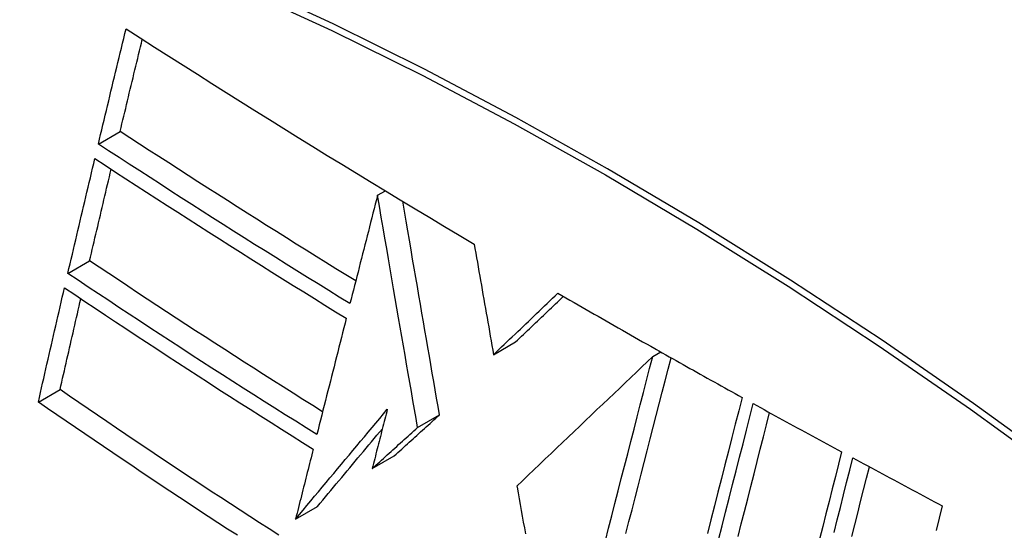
# Model space of a CAD drawing. Header units: inches. Extents: x 25 to 686, y 75 to 315.
# Tile 270 of 294: x 676.556 to 676.82, y 244.401 to 244.538. Entities that reach past the tile are written whole.
import ezdxf

# ---------------------------------------------------------------- set-up
doc = ezdxf.new("R2010")
doc.units = ezdxf.units.IN
doc.header["$MEASUREMENT"] = 0
doc.layers.add('Visible Edges(ANSI)', color=7, linetype='Continuous', lineweight=25)
doc.layers.add('Visible Tangent Edges(ANSI)', color=7, linetype='Continuous', lineweight=25)

msp = doc.modelspace()

# ---------------------------------------------------------------- linework, layer by layer
at = {"layer": 'Visible Edges(ANSI)'}
for p, q in [((676.57726, 244.5046), (676.58311, 244.50798)), ((676.65216, 244.49085), (676.65426, 244.49207)), ((676.65216, 244.49085), (676.65216, 244.49085)), ((676.56908, 244.46989), (676.57492, 244.47327)), ((676.68329, 244.44809), (676.68919, 244.4515)), ((676.72599, 244.44759), (676.72814, 244.44883)), ((676.72654, 244.44974), (676.72703, 244.44946)), ((676.72703, 244.44946), (676.7276, 244.44913)), ((676.56116, 244.43536), (676.56699, 244.43873)), ((676.66289, 244.42855), (676.66879, 244.43195)), ((676.65072, 244.41754), (676.65662, 244.42094)), ((676.68953, 244.41284), (676.68959, 244.41255)), ((676.63016, 244.40397), (676.63605, 244.40737))]:
    msp.add_line(p, q, dxfattribs=at)
at = {"layer": 'Visible Edges(ANSI)', "flags": 128}
for points in [[(676.57726, 244.5046), (676.57756, 244.50589), (676.57787, 244.50718), (676.57818, 244.50846), (676.57849, 244.50975), (676.57879, 244.51104), (676.5791, 244.51233), (676.57941, 244.51362), (676.57972, 244.5149), (676.58003, 244.51619), (676.58034, 244.51748), (676.58065, 244.51877), (676.58096, 244.52006), (676.58126, 244.52135), (676.58157, 244.52264), (676.58188, 244.52393), (676.5822, 244.52522), (676.58251, 244.5265), (676.58282, 244.52779), (676.58313, 244.52908), (676.58344, 244.53037), (676.58375, 244.53166), (676.58406, 244.53294), (676.58437, 244.53423), (676.58468, 244.53551)], [(676.58468, 244.53551), (676.5885, 244.53307), (676.59232, 244.53063), (676.59615, 244.52819), (676.59999, 244.52575), (676.60383, 244.52332), (676.60768, 244.52089), (676.61153, 244.51846), (676.61539, 244.51604), (676.61926, 244.51362), (676.62314, 244.5112), (676.62702, 244.50878), (676.63091, 244.50637), (676.6348, 244.50397), (676.63869, 244.50157), (676.64259, 244.49918), (676.6465, 244.49679), (676.65042, 244.4944), (676.65434, 244.49202), (676.65827, 244.48964), (676.66222, 244.48726), (676.66617, 244.48489), (676.67013, 244.48252), (676.6741, 244.48015), (676.67808, 244.47779)], [(676.58311, 244.50798), (676.58336, 244.50901), (676.5836, 244.51004), (676.58385, 244.51107), (676.58409, 244.5121), (676.58434, 244.51313), (676.58459, 244.51416), (676.58483, 244.51519), (676.58508, 244.51622), (676.58533, 244.51725), (676.58557, 244.51828), (676.58582, 244.51932), (676.58607, 244.52035), (676.58632, 244.52138), (676.58656, 244.52241), (676.58681, 244.52344), (676.58706, 244.52447), (676.58731, 244.5255), (676.58756, 244.52653), (676.58781, 244.52757), (676.58805, 244.5286), (676.5883, 244.52963), (676.58855, 244.53066), (676.5888, 244.53169), (676.58905, 244.53272)], [(676.64632, 244.46787), (676.64364, 244.46952), (676.64098, 244.47117), (676.63832, 244.47282), (676.63566, 244.47447), (676.633, 244.47612), (676.63035, 244.47778), (676.6277, 244.47944), (676.62506, 244.4811), (676.62241, 244.48277), (676.61977, 244.48443), (676.61714, 244.4861), (676.6145, 244.48777), (676.61187, 244.48945), (676.60924, 244.49113), (676.60661, 244.4928), (676.60398, 244.49449), (676.60136, 244.49617), (676.59875, 244.49785), (676.59613, 244.49954), (676.59352, 244.50122), (676.59092, 244.50291), (676.58831, 244.5046), (676.58571, 244.50629), (676.58311, 244.50798)], [(676.64477, 244.4618), (676.64191, 244.46356), (676.63906, 244.46532), (676.63621, 244.46708), (676.63336, 244.46884), (676.63052, 244.47061), (676.62768, 244.47238), (676.62484, 244.47415), (676.62201, 244.47593), (676.61918, 244.4777), (676.61636, 244.47948), (676.61354, 244.48127), (676.61072, 244.48305), (676.60791, 244.48484), (676.60511, 244.48663), (676.6023, 244.48842), (676.5995, 244.49021), (676.59671, 244.492), (676.59392, 244.4938), (676.59113, 244.4956), (676.58835, 244.49739), (676.58557, 244.49919), (676.5828, 244.501), (676.58002, 244.5028), (676.57726, 244.5046)], [(676.56908, 244.46989), (676.56938, 244.47118), (676.56968, 244.47246), (676.56998, 244.47374), (676.57028, 244.47503), (676.57058, 244.47631), (676.57088, 244.47759), (676.57118, 244.47888), (676.57148, 244.48016), (676.57178, 244.48145), (676.57208, 244.48273), (676.57238, 244.48402), (676.57269, 244.4853), (676.57299, 244.48659), (676.57329, 244.48787), (676.57359, 244.48916), (676.5739, 244.49044), (676.5742, 244.49173), (676.57451, 244.49301), (676.57481, 244.4943), (676.57511, 244.49558), (676.57542, 244.49686), (676.57572, 244.49815), (676.57603, 244.49943), (676.57633, 244.50071)], [(676.57633, 244.50071), (676.57909, 244.49891), (676.58186, 244.4971), (676.58463, 244.4953), (676.5874, 244.4935), (676.59018, 244.4917), (676.59296, 244.4899), (676.59575, 244.4881), (676.59854, 244.48631), (676.60133, 244.48452), (676.60413, 244.48273), (676.60693, 244.48094), (676.60974, 244.47915), (676.61255, 244.47736), (676.61537, 244.47558), (676.61819, 244.4738), (676.62101, 244.47202), (676.62384, 244.47024), (676.62668, 244.46846), (676.62952, 244.46669), (676.63236, 244.46492), (676.63521, 244.46315), (676.63806, 244.46139), (676.64092, 244.45963), (676.64378, 244.45787)], [(676.57492, 244.47327), (676.57516, 244.47429), (676.5754, 244.47531), (676.57564, 244.47634), (676.57588, 244.47736), (676.57612, 244.47838), (676.57636, 244.47941), (676.5766, 244.48043), (676.57684, 244.48146), (676.57708, 244.48248), (676.57732, 244.48351), (676.57756, 244.48453), (676.5778, 244.48556), (676.57804, 244.48658), (676.57828, 244.48761), (676.57852, 244.48863), (676.57877, 244.48966), (676.57901, 244.49068), (676.57925, 244.49171), (676.57949, 244.49273), (676.57973, 244.49376), (676.57998, 244.49478), (676.58022, 244.49581), (676.58046, 244.49683), (676.5807, 244.49785)], [(676.65216, 244.49085), (676.65185, 244.48965), (676.65155, 244.48844), (676.65124, 244.48723), (676.65093, 244.48602), (676.65062, 244.48481), (676.65031, 244.4836), (676.65001, 244.48239), (676.6497, 244.48118), (676.64939, 244.47997), (676.64908, 244.47876), (676.64877, 244.47754), (676.64847, 244.47633), (676.64816, 244.47512), (676.64785, 244.47391), (676.64754, 244.4727), (676.64723, 244.47149), (676.64693, 244.47027), (676.64662, 244.46906), (676.64631, 244.46785), (676.646, 244.46664), (676.6457, 244.46543), (676.64539, 244.46422), (676.64508, 244.46301), (676.64477, 244.4618)], [(676.66289, 244.42855), (676.66248, 244.43096), (676.66206, 244.43337), (676.66165, 244.43578), (676.66123, 244.4382), (676.66081, 244.44063), (676.66039, 244.44307), (676.65996, 244.44552), (676.65954, 244.44799), (676.65911, 244.45047), (676.65868, 244.45297), (676.65825, 244.45548), (676.65781, 244.45802), (676.65737, 244.46059), (676.65692, 244.46318), (676.65647, 244.46579), (676.65602, 244.46843), (676.65556, 244.47111), (676.65509, 244.47382), (676.65462, 244.47656), (676.65414, 244.47934), (676.65366, 244.48215), (676.65317, 244.48501), (676.65267, 244.48791), (676.65216, 244.49085)], [(676.66879, 244.43195), (676.6684, 244.43419), (676.66802, 244.43643), (676.66763, 244.43867), (676.66724, 244.44091), (676.66685, 244.44317), (676.66646, 244.44543), (676.66607, 244.4477), (676.66568, 244.44998), (676.66528, 244.45227), (676.66488, 244.45458), (676.66448, 244.45691), (676.66408, 244.45925), (676.66367, 244.46161), (676.66326, 244.46399), (676.66285, 244.46639), (676.66243, 244.46882), (676.66201, 244.47127), (676.66158, 244.47375), (676.66115, 244.47625), (676.66071, 244.47879), (676.66027, 244.48136), (676.65982, 244.48395), (676.65937, 244.48659), (676.65891, 244.48925)], [(676.67808, 244.47779), (676.67829, 244.47657), (676.67851, 244.47534), (676.67872, 244.47412), (676.67894, 244.47289), (676.67915, 244.47166), (676.67937, 244.47043), (676.67958, 244.46919), (676.6798, 244.46796), (676.68002, 244.46672), (676.68023, 244.46548), (676.68045, 244.46424), (676.68067, 244.463), (676.68089, 244.46176), (676.6811, 244.46051), (676.68132, 244.45927), (676.68154, 244.45803), (676.68176, 244.45679), (676.68198, 244.45554), (676.6822, 244.4543), (676.68241, 244.45306), (676.68263, 244.45181), (676.68285, 244.45057), (676.68307, 244.44933), (676.68329, 244.44809)], [(676.63743, 244.43279), (676.63478, 244.43444), (676.63214, 244.4361), (676.6295, 244.43776), (676.62686, 244.43943), (676.62424, 244.4411), (676.62161, 244.44277), (676.61899, 244.44444), (676.61637, 244.44612), (676.61376, 244.44779), (676.61115, 244.44948), (676.60854, 244.45116), (676.60593, 244.45285), (676.60333, 244.45454), (676.60073, 244.45623), (676.59813, 244.45793), (676.59554, 244.45963), (676.59295, 244.46133), (676.59036, 244.46303), (676.58778, 244.46473), (676.5852, 244.46644), (676.58263, 244.46814), (676.58005, 244.46985), (676.57749, 244.47156), (676.57492, 244.47327)], [(676.63588, 244.42668), (676.63305, 244.42845), (676.63022, 244.43022), (676.62739, 244.43199), (676.62457, 244.43377), (676.62176, 244.43554), (676.61895, 244.43733), (676.61614, 244.43912), (676.61334, 244.44091), (676.61054, 244.4427), (676.60774, 244.4445), (676.60495, 244.4463), (676.60217, 244.4481), (676.59938, 244.44991), (676.5966, 244.45171), (676.59383, 244.45353), (676.59106, 244.45534), (676.5883, 244.45715), (676.58554, 244.45897), (676.58278, 244.46079), (676.58003, 244.46261), (676.57728, 244.46443), (676.57454, 244.46625), (676.57181, 244.46807), (676.56908, 244.46989)], [(676.56116, 244.43536), (676.56145, 244.43664), (676.56174, 244.43791), (676.56203, 244.43919), (676.56232, 244.44047), (676.56261, 244.44175), (676.5629, 244.44303), (676.56319, 244.44431), (676.56348, 244.44559), (676.56377, 244.44686), (676.56406, 244.44814), (676.56435, 244.44942), (676.56465, 244.4507), (676.56494, 244.45198), (676.56523, 244.45326), (676.56553, 244.45454), (676.56582, 244.45582), (676.56612, 244.4571), (676.56641, 244.45838), (676.56671, 244.45966), (676.567, 244.46094), (676.5673, 244.46221), (676.56759, 244.46349), (676.56789, 244.46477), (676.56818, 244.46605)], [(676.56818, 244.46605), (676.57092, 244.46422), (676.57365, 244.46239), (676.5764, 244.46056), (676.57914, 244.45873), (676.58189, 244.45691), (676.58465, 244.45509), (676.58741, 244.45327), (676.59017, 244.45145), (676.59294, 244.44963), (676.59571, 244.44782), (676.59848, 244.44601), (676.60126, 244.4442), (676.60404, 244.4424), (676.60682, 244.4406), (676.60961, 244.4388), (676.6124, 244.43701), (676.61519, 244.43522), (676.61799, 244.43344), (676.62079, 244.43165), (676.6236, 244.42987), (676.62642, 244.4281), (676.62924, 244.42632), (676.63207, 244.42455), (676.6349, 244.42278)], [(676.68329, 244.44809), (676.68401, 244.44878), (676.68472, 244.44947), (676.68544, 244.45016), (676.68616, 244.45084), (676.68688, 244.45153), (676.6876, 244.45222), (676.68832, 244.45291), (676.68904, 244.4536), (676.68977, 244.45429), (676.69049, 244.45498), (676.69121, 244.45567), (676.69193, 244.45636), (676.69265, 244.45704), (676.69337, 244.45773), (676.69409, 244.45842), (676.69481, 244.45911), (676.69553, 244.4598), (676.69625, 244.46049), (676.69697, 244.46117), (676.69769, 244.46186), (676.69841, 244.46255), (676.69913, 244.46323), (676.69985, 244.46392), (676.70056, 244.46461)], [(676.68919, 244.4515), (676.68972, 244.45201), (676.69025, 244.45252), (676.69079, 244.45303), (676.69132, 244.45354), (676.69185, 244.45405), (676.69239, 244.45456), (676.69292, 244.45507), (676.69346, 244.45558), (676.69399, 244.45609), (676.69453, 244.45661), (676.69506, 244.45712), (676.6956, 244.45763), (676.69613, 244.45814), (676.69667, 244.45865), (676.6972, 244.45916), (676.69774, 244.45968), (676.69827, 244.46019), (676.69881, 244.4607), (676.69934, 244.46121), (676.69988, 244.46172), (676.70041, 244.46223), (676.70095, 244.46274), (676.70148, 244.46325), (676.70202, 244.46376)], [(676.70056, 244.46461), (676.70164, 244.46398), (676.70272, 244.46336), (676.70379, 244.46274), (676.70487, 244.46211), (676.70595, 244.46149), (676.70703, 244.46087), (676.70811, 244.46025), (676.70919, 244.45963), (676.71027, 244.45901), (676.71135, 244.45839), (676.71243, 244.45777), (676.71351, 244.45715), (676.71459, 244.45653), (676.71568, 244.45591), (676.71676, 244.45529), (676.71784, 244.45467), (676.71893, 244.45405), (676.72002, 244.45344), (676.7211, 244.45282), (676.72219, 244.4522), (676.72327, 244.45158), (676.72436, 244.45097), (676.72545, 244.45035), (676.72654, 244.44974)], [(676.56699, 244.43873), (676.56722, 244.43974), (676.56745, 244.44076), (676.56768, 244.44177), (676.56791, 244.44279), (676.56814, 244.4438), (676.56837, 244.44482), (676.5686, 244.44583), (676.56883, 244.44685), (676.56907, 244.44787), (676.5693, 244.44888), (676.56953, 244.4499), (676.56976, 244.45092), (676.56999, 244.45193), (676.57023, 244.45295), (676.57046, 244.45397), (676.57069, 244.45498), (676.57093, 244.456), (676.57116, 244.45702), (676.57139, 244.45803), (676.57163, 244.45905), (676.57186, 244.46007), (676.5721, 244.46108), (676.57233, 244.4621), (676.57257, 244.46311)], [(676.64378, 244.45787), (676.64345, 244.45657), (676.64312, 244.45528), (676.64279, 244.45398), (676.64246, 244.45268), (676.64213, 244.45138), (676.6418, 244.45009), (676.64147, 244.44879), (676.64114, 244.44749), (676.64082, 244.44619), (676.64049, 244.44488), (676.64016, 244.44358), (676.63983, 244.44228), (676.6395, 244.44098), (676.63917, 244.43968), (676.63884, 244.43838), (676.63851, 244.43708), (676.63818, 244.43578), (676.63785, 244.43447), (676.63752, 244.43317), (676.63719, 244.43187), (676.63687, 244.43057), (676.63654, 244.42928), (676.63621, 244.42798), (676.63588, 244.42668)], [(676.7276, 244.44913), (676.72853, 244.44861), (676.72946, 244.44809), (676.73039, 244.44756), (676.73132, 244.44704), (676.73225, 244.44652), (676.73318, 244.44599), (676.73411, 244.44547), (676.73504, 244.44495), (676.73597, 244.44443), (676.7369, 244.4439), (676.73783, 244.44338), (676.73876, 244.44286), (676.73969, 244.44234), (676.74063, 244.44182), (676.74156, 244.4413), (676.74249, 244.44078), (676.74342, 244.44026), (676.74436, 244.43974), (676.74529, 244.43922), (676.74622, 244.4387), (676.74716, 244.43818), (676.74809, 244.43766), (676.74903, 244.43714), (676.74996, 244.43663)], [(676.72599, 244.44759), (676.72454, 244.44621), (676.72307, 244.44482), (676.7216, 244.44342), (676.72011, 244.442), (676.71862, 244.44058), (676.71712, 244.43915), (676.71561, 244.43771), (676.71409, 244.43626), (676.71256, 244.43481), (676.71103, 244.43335), (676.7095, 244.43189), (676.70796, 244.43042), (676.70642, 244.42895), (676.70488, 244.42748), (676.70334, 244.42601), (676.70179, 244.42454), (676.70025, 244.42307), (676.69871, 244.4216), (676.69717, 244.42013), (676.69563, 244.41866), (676.6941, 244.4172), (676.69257, 244.41574), (676.69105, 244.41429), (676.68953, 244.41284)], [(676.71328, 244.39819), (676.71413, 244.40153), (676.71499, 244.40486), (676.71585, 244.4082), (676.71671, 244.41153), (676.71756, 244.41486), (676.71842, 244.41818), (676.71927, 244.4215), (676.72012, 244.4248), (676.72097, 244.4281), (676.72182, 244.43139), (676.72266, 244.43466), (676.7235, 244.43792), (676.72433, 244.44116), (676.72516, 244.44439), (676.72599, 244.44759)], [(676.7188, 244.40014), (676.71961, 244.40331), (676.72043, 244.40649), (676.72125, 244.40966), (676.72206, 244.41283), (676.72288, 244.416), (676.72369, 244.41917), (676.72451, 244.42233), (676.72532, 244.42548), (676.72613, 244.42863), (676.72693, 244.43176), (676.72774, 244.43489), (676.72854, 244.438), (676.72934, 244.4411), (676.73013, 244.44419), (676.73092, 244.44726)], [(676.62566, 244.39967), (676.62306, 244.40134), (676.62046, 244.40301), (676.61787, 244.40469), (676.61528, 244.40637), (676.6127, 244.40805), (676.61012, 244.40974), (676.60755, 244.41142), (676.60499, 244.41311), (676.60243, 244.4148), (676.59987, 244.4165), (676.59732, 244.41819), (676.59478, 244.41989), (676.59224, 244.42159), (676.5897, 244.42329), (676.58717, 244.425), (676.58464, 244.4267), (676.58211, 244.42841), (676.57958, 244.43013), (676.57706, 244.43184), (676.57454, 244.43356), (676.57202, 244.43528), (676.5695, 244.437), (676.56699, 244.43873)], [(676.61455, 244.39964), (676.61195, 244.40133), (676.60935, 244.40302), (676.60675, 244.40471), (676.60416, 244.40641), (676.60158, 244.40811), (676.599, 244.40981), (676.59643, 244.41151), (676.59387, 244.41321), (676.59131, 244.41492), (676.58876, 244.41662), (676.58621, 244.41833), (676.58367, 244.42003), (676.58114, 244.42174), (676.57862, 244.42345), (676.5761, 244.42515), (676.57359, 244.42686), (676.57109, 244.42856), (676.56859, 244.43026), (676.56611, 244.43196), (676.56363, 244.43366), (676.56116, 244.43536)], [(676.74996, 244.43663), (676.74905, 244.43306), (676.74814, 244.42948), (676.74721, 244.42586), (676.74629, 244.42223), (676.74535, 244.41858), (676.74442, 244.41491), (676.74348, 244.41122), (676.74253, 244.40752), (676.74159, 244.40381), (676.74064, 244.40009)], [(676.74364, 244.39846), (676.74459, 244.40217), (676.74553, 244.40588), (676.74648, 244.40958), (676.74742, 244.41326), (676.74835, 244.41693), (676.74928, 244.42058), (676.75021, 244.42421), (676.75113, 244.42782), (676.75204, 244.43141), (676.75295, 244.43497)], [(676.75295, 244.43497), (676.75394, 244.43443), (676.75492, 244.43389), (676.7559, 244.43335), (676.75689, 244.43281), (676.75787, 244.43227), (676.75886, 244.43172), (676.75984, 244.43118), (676.76083, 244.43064), (676.76182, 244.4301), (676.7628, 244.42956), (676.76379, 244.42902), (676.76478, 244.42848), (676.76577, 244.42794), (676.76676, 244.4274), (676.76774, 244.42686), (676.76873, 244.42633), (676.76972, 244.42579), (676.77071, 244.42525), (676.7717, 244.42471), (676.77269, 244.42417), (676.77368, 244.42364), (676.77467, 244.4231), (676.77566, 244.42256), (676.77665, 244.42203)], [(676.63016, 244.40397), (676.63118, 244.40519), (676.6322, 244.40642), (676.63322, 244.40764), (676.63424, 244.40887), (676.63526, 244.4101), (676.63629, 244.41133), (676.63731, 244.41256), (676.63834, 244.41379), (676.63937, 244.41502), (676.6404, 244.41625), (676.64142, 244.41749), (676.64245, 244.41872), (676.64348, 244.41995), (676.64451, 244.42118), (676.64554, 244.42241), (676.64657, 244.42364), (676.6476, 244.42487), (676.64863, 244.4261), (676.64966, 244.42733), (676.65068, 244.42855), (676.65171, 244.42977), (676.65274, 244.431), (676.65376, 244.43222), (676.65478, 244.43344)], [(676.65478, 244.43344), (676.65461, 244.43277), (676.65444, 244.43211), (676.65427, 244.43145), (676.6541, 244.43079), (676.65394, 244.43013), (676.65377, 244.42946), (676.6536, 244.4288), (676.65343, 244.42814), (676.65326, 244.42748), (676.65309, 244.42682), (676.65292, 244.42615), (676.65275, 244.42549), (676.65258, 244.42483), (676.65241, 244.42417), (676.65224, 244.4235), (676.65208, 244.42284), (676.65191, 244.42218), (676.65174, 244.42151), (676.65157, 244.42085), (676.6514, 244.42019), (676.65123, 244.41953), (676.65106, 244.41887), (676.65089, 244.4182), (676.65072, 244.41754)], [(676.65662, 244.42094), (676.65712, 244.4214), (676.65763, 244.42186), (676.65813, 244.42232), (676.65864, 244.42278), (676.65915, 244.42324), (676.65965, 244.42369), (676.66016, 244.42415), (676.66067, 244.42461), (676.66118, 244.42507), (676.66168, 244.42553), (676.66219, 244.42599), (676.6627, 244.42645), (676.6632, 244.42691), (676.66371, 244.42737), (676.66422, 244.42782), (676.66473, 244.42828), (676.66524, 244.42874), (676.66574, 244.4292), (676.66625, 244.42966), (676.66676, 244.43012), (676.66727, 244.43058), (676.66777, 244.43104), (676.66828, 244.4315), (676.66879, 244.43195)], [(676.74889, 244.39933), (676.74975, 244.4027), (676.75061, 244.40606), (676.75146, 244.40942), (676.75231, 244.41276), (676.75316, 244.41609), (676.75401, 244.41942), (676.75485, 244.42272), (676.75569, 244.42602), (676.75653, 244.42929), (676.75736, 244.43255)], [(676.63605, 244.40737), (676.63677, 244.40823), (676.63749, 244.4091), (676.63821, 244.40996), (676.63893, 244.41083), (676.63965, 244.4117), (676.64037, 244.41256), (676.64109, 244.41343), (676.64182, 244.4143), (676.64254, 244.41517), (676.64327, 244.41604), (676.64399, 244.41691), (676.64472, 244.41778), (676.64545, 244.41865), (676.64617, 244.41952), (676.6469, 244.42039), (676.64763, 244.42126), (676.64836, 244.42213), (676.64908, 244.423), (676.64981, 244.42387), (676.65054, 244.42474), (676.65127, 244.42561), (676.65199, 244.42648), (676.65272, 244.42735), (676.65345, 244.42822)], [(676.65072, 244.41754), (676.65123, 244.418), (676.65173, 244.41846), (676.65224, 244.41892), (676.65275, 244.41937), (676.65325, 244.41983), (676.65376, 244.42029), (676.65427, 244.42075), (676.65477, 244.42121), (676.65528, 244.42167), (676.65579, 244.42213), (676.6563, 244.42259), (676.6568, 244.42304), (676.65731, 244.4235), (676.65782, 244.42396), (676.65833, 244.42442), (676.65883, 244.42488), (676.65934, 244.42534), (676.65985, 244.4258), (676.66036, 244.42626), (676.66086, 244.42672), (676.66137, 244.42717), (676.66188, 244.42763), (676.66239, 244.42809), (676.66289, 244.42855)], [(676.6349, 244.42278), (676.6347, 244.422), (676.6345, 244.42122), (676.63431, 244.42043), (676.63411, 244.41965), (676.63391, 244.41887), (676.63371, 244.41808), (676.63352, 244.4173), (676.63332, 244.41651), (676.63312, 244.41573), (676.63292, 244.41495), (676.63273, 244.41416), (676.63253, 244.41338), (676.63233, 244.41259), (676.63213, 244.41181), (676.63194, 244.41103), (676.63174, 244.41024), (676.63154, 244.40946), (676.63135, 244.40867), (676.63115, 244.40789), (676.63095, 244.4071), (676.63075, 244.40632), (676.63056, 244.40554), (676.63036, 244.40475), (676.63016, 244.40397)], [(676.77665, 244.42203), (676.77582, 244.41873), (676.77499, 244.41542), (676.77415, 244.41209), (676.77331, 244.40875), (676.77246, 244.40539), (676.77162, 244.40202), (676.77077, 244.39865)], [(676.77465, 244.40039), (676.77549, 244.40376), (676.77634, 244.40711), (676.77718, 244.41046), (676.77801, 244.41378), (676.77885, 244.4171), (676.77968, 244.42039)], [(676.77968, 244.42039), (676.78067, 244.41986), (676.78167, 244.41932), (676.78266, 244.41879), (676.78366, 244.41825), (676.78465, 244.41772), (676.78565, 244.41718), (676.78664, 244.41665), (676.78764, 244.41611), (676.78864, 244.41558), (676.78963, 244.41504), (676.79063, 244.41451), (676.79163, 244.41398), (676.79263, 244.41344), (676.79362, 244.41291), (676.79462, 244.41238), (676.79562, 244.41184), (676.79662, 244.41131), (676.79762, 244.41078), (676.79862, 244.41025), (676.79962, 244.40972), (676.80062, 244.40918), (676.80162, 244.40865), (676.80263, 244.40812), (676.80363, 244.40759)], [(676.77942, 244.39936), (676.78021, 244.40249), (676.78099, 244.40561), (676.78177, 244.40873), (676.78255, 244.41183), (676.78333, 244.41493), (676.78411, 244.41801)], [(676.68959, 244.41255), (676.68986, 244.411), (676.69014, 244.40944), (676.69042, 244.40788), (676.6907, 244.40631), (676.69098, 244.40475), (676.69126, 244.40318), (676.69155, 244.40161), (676.69183, 244.40004)], [(676.80363, 244.40759), (676.80281, 244.40428), (676.80199, 244.40096)]]:
    msp.add_lwpolyline(points, dxfattribs=at)
at = {"layer": 'Visible Edges(ANSI)'}
msp.add_ellipse((676.77529, 243.5196), major_axis=(-0.64961, 1.12515), ratio=0.57735, start_param=5.161526, end_param=5.834048, dxfattribs=at)
at = {"layer": 'Visible Tangent Edges(ANSI)'}
msp.add_line((676.65216, 244.49085), (676.65426, 244.49206), dxfattribs=at)
at = {"layer": 'Visible Tangent Edges(ANSI)', "flags": 128}
for points in [[(676.83657, 244.41734), (676.81207, 244.43502), (676.78751, 244.45195), (676.76294, 244.46809), (676.73837, 244.48343), (676.71382, 244.49798), (676.68927, 244.51174), (676.66473, 244.52471), (676.64023, 244.53688), (676.61579, 244.54822), (676.59144, 244.55874), (676.5672, 244.56841), (676.54308, 244.57723), (676.5191, 244.58521), (676.49527, 244.59233), (676.47161, 244.59858), (676.44815, 244.60397), (676.42489, 244.60848)], [(676.42508, 244.60586), (676.44826, 244.60145), (676.47166, 244.59616), (676.49525, 244.59001), (676.51902, 244.58299), (676.54295, 244.57511), (676.56701, 244.56638), (676.59119, 244.55679), (676.61549, 244.54635), (676.63987, 244.53508), (676.66432, 244.52297), (676.6888, 244.51006), (676.71329, 244.49634), (676.73778, 244.48181), (676.76228, 244.46649), (676.78678, 244.45036), (676.81126, 244.43345), (676.83568, 244.41576)]]:
    msp.add_lwpolyline(points, dxfattribs=at)

doc.saveas('drawing.dxf')
